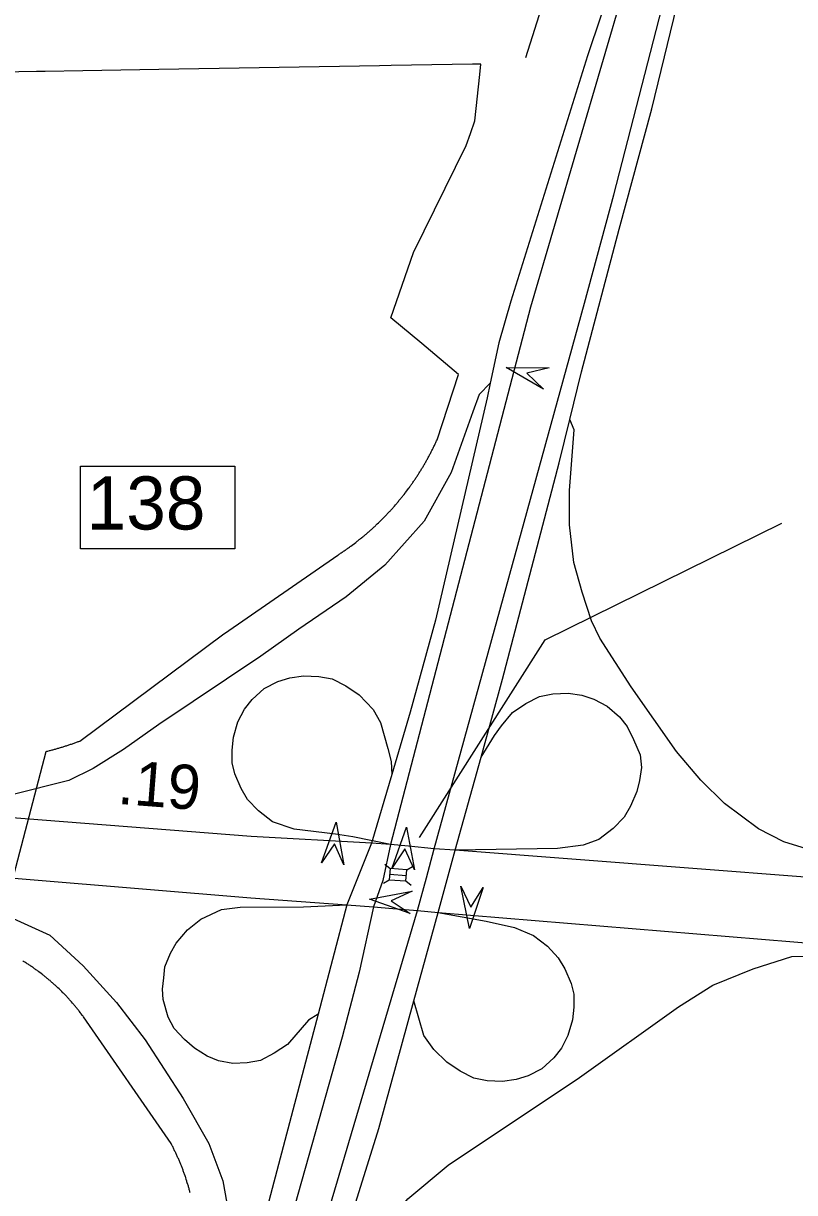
# Model space of a CAD drawing. Extents: x 2220236 to 2384410, y 720751 to 894131.
# Drawn here: x 2331230 to 2333405, y 813280 to 816580 of the extents above; entities that cross this region are included whole.
import ezdxf

# ---------------------------------------------------------------- set-up
doc = ezdxf.new("R2010")
doc.units = 0
doc.layers.add('Default', color=7, linetype='Continuous')

msp = doc.modelspace()

# ---------------------------------------------------------------- linework, layer by layer
at = {"layer": 'Default'}
for p, q in [((2332249.4, 814206.6), (2332263.9, 814194.5)), ((2332262.7, 814178.8), (2332310.1, 814175.2)), ((2332311.2, 814190.9), (2332327.3, 814200.7)), ((2332245.4, 814153.2), (2332261.5, 814163)), ((2332308.9, 814159.8), (2332323.4, 814147.7))]:
    msp.add_line(p, q, dxfattribs=at)
for points in [[(2332646.8, 816483.9), (2332780.3, 816905.3), (2332858, 817002.5), (2332947.9, 817046.2), (2333040.2, 817067.7), (2333102.3, 817086), (2333170.1, 817107.8), (2333300, 817143.4), (2333479.7, 817194.4), (2333669.1, 817189.6), (2333777.2, 816985.7), (2333852.2, 816995.3), (2333883.2, 817164), (2333966.2, 817206.8), (2334067.1, 817174.8), (2334100.1, 817133.5), (2334183.2, 817159.8), (2334199.2, 817226.1), (2334316, 817234.2), (2334409.1, 817126.4), (2334584.1, 817064.6)], [(2332388.9, 814250.6), (2332812.6, 815790.7), (2332895.4, 816096.4), (2333094.7, 816871.5), (2333129.1, 817009.3)], [(2332771, 815462.4), (2332803.9, 815596.3), (2332910.1, 815998.7), (2333002.7, 816338.6), (2333090.8, 816702.5), (2333142.1, 816936.5), (2333129.1, 817009.3)], [(2332962.1, 816833.3), (2332927.7, 816690.4), (2332660.6, 815779.1), (2332265.6, 814262.5)], [(2332962.1, 816833.3), (2332935.4, 816808.1), (2332896.9, 816716.1), (2332821.4, 816488), (2332604.7, 815795.7), (2332570.5, 815677.9), (2332546.3, 815564.2)], [(2331149.5, 813974.1), (2331294, 814525.1), (2331296, 814525.6), (2331298.2, 814526.2), (2331303.2, 814527.4), (2331305.5, 814528.1), (2331310.5, 814529.3), (2331312.8, 814529.9), (2331315.2, 814530.6), (2331317.8, 814531.2), (2331320, 814531.9), (2331322.5, 814532.6), (2331325, 814533.3), (2331327.2, 814534), (2331329.8, 814534.7), (2331332, 814535.4), (2331334.5, 814536.1), (2331337, 814536.8), (2331339.2, 814537.5), (2331341.8, 814538.2), (2331344, 814539), (2331346.5, 814539.8), (2331348.8, 814540.5), (2331351.2, 814541.2), (2331353.5, 814542.1), (2331356, 814542.8), (2331358.2, 814543.6), (2331360.8, 814544.4), (2331363, 814545.2), (2331365.5, 814546), (2331367.8, 814546.8), (2331370.2, 814547.6), (2331372.5, 814548.4), (2331374.8, 814549.3), (2331377.2, 814550.1), (2331379.5, 814551), (2331382, 814551.8), (2331384.2, 814552.7), (2331386.5, 814553.6), (2331389, 814554.5), (2331795.5, 814856.8), (2331797, 814857.9), (2332116.5, 815079.2), (2332118.2, 815080.4), (2332120.2, 815081.8), (2332122.5, 815083.2), (2332124.5, 815084.6), (2332126.5, 815085.9), (2332128.8, 815087.3), (2332130.8, 815088.8), (2332132.8, 815090.1), (2332135, 815091.6), (2332137, 815092.9), (2332139, 815094.4), (2332141, 815095.8), (2332143, 815097.2), (2332145.2, 815098.7), (2332147.2, 815100.2), (2332149.2, 815101.6), (2332151.2, 815103.1), (2332153.2, 815104.6), (2332167.2, 815115.1), (2332169.2, 815116.6), (2332171.2, 815118.1), (2332173.2, 815119.7), (2332175, 815121.2), (2332177, 815122.8), (2332179, 815124.3), (2332181, 815125.9), (2332183, 815127.5), (2332184.8, 815129.1), (2332186.8, 815130.6), (2332188.8, 815132.2), (2332190.8, 815133.8), (2332192.5, 815135.4), (2332194.5, 815137.1), (2332196.5, 815138.7), (2332198.2, 815140.3), (2332200.2, 815141.9), (2332202, 815143.6), (2332204, 815145.2), (2332205.8, 815146.8), (2332207.8, 815148.5), (2332209.5, 815150.1), (2332211.5, 815151.8), (2332213.2, 815153.5), (2332215.2, 815155.2), (2332217, 815156.9), (2332218.8, 815158.6), (2332220.8, 815160.2), (2332222.5, 815161.9), (2332224.2, 815163.6), (2332226.2, 815165.4), (2332228, 815167.1), (2332231.5, 815170.6), (2332233.2, 815172.3), (2332235.2, 815174), (2332237, 815175.8), (2332238.8, 815177.6), (2332242.2, 815181.1), (2332244, 815182.8), (2332245.8, 815184.6), (2332247.5, 815186.4), (2332249.2, 815188.2), (2332251, 815190), (2332252.8, 815191.8), (2332254.5, 815193.6), (2332256.2, 815195.4), (2332258, 815197.2), (2332259.5, 815199.1), (2332261.2, 815200.9), (2332263, 815202.8), (2332264.8, 815204.6), (2332266.5, 815206.4), (2332268, 815208.2), (2332271.5, 815212), (2332273, 815213.9), (2332274.8, 815215.8), (2332276.2, 815217.6), (2332279.8, 815221.4), (2332281.2, 815223.3), (2332283, 815225.2), (2332284.5, 815227.1), (2332286, 815229), (2332287.8, 815230.9), (2332289.2, 815232.9), (2332291, 815234.8), (2332292.5, 815236.7), (2332294, 815238.6), (2332295.8, 815240.6), (2332297.2, 815242.6), (2332298.8, 815244.5), (2332300.2, 815246.4), (2332301.8, 815248.4), (2332303.5, 815250.4), (2332306.5, 815254.4), (2332308, 815256.3), (2332317, 815268.3), (2332318.5, 815270.4), (2332320, 815272.4), (2332321.5, 815274.4), (2332322.8, 815276.4), (2332324.2, 815278.5), (2332325.8, 815280.5), (2332327.2, 815282.6), (2332328.5, 815284.6), (2332330, 815286.7), (2332331.5, 815288.8), (2332332.8, 815290.8), (2332334.2, 815292.9), (2332335.5, 815294.9), (2332337, 815297.1), (2332338.5, 815299.1), (2332339.8, 815301.2), (2332341.2, 815303.3), (2332342.5, 815305.4), (2332343.8, 815307.5), (2332345.2, 815309.6), (2332346.5, 815311.8), (2332347.8, 815313.8), (2332349.2, 815315.9), (2332350.5, 815318.1), (2332351.8, 815320.2), (2332353, 815322.4), (2332354.5, 815324.5), (2332355.8, 815326.6), (2332357, 815328.8), (2332358.2, 815330.9), (2332359.5, 815333.1), (2332360.8, 815335.2), (2332362, 815337.4), (2332363.2, 815339.6), (2332364.5, 815341.8), (2332365.8, 815343.9), (2332367, 815346.1), (2332368.2, 815348.2), (2332369.5, 815350.4), (2332370.5, 815352.6), (2332371.8, 815354.9), (2332373, 815357.1), (2332374.2, 815359.2), (2332375.2, 815361.4), (2332376.5, 815363.7), (2332377.8, 815365.9), (2332378.8, 815368.1), (2332380, 815370.3), (2332381, 815372.6), (2332382.2, 815374.8), (2332383.5, 815377), (2332385.5, 815381.5), (2332386.8, 815383.8), (2332387.8, 815386), (2332389, 815388.2), (2332391, 815392.8), (2332392, 815395), (2332393.2, 815397.2), (2332394.2, 815399.6), (2332395.2, 815401.8), (2332396.8, 815404.9), (2332457.5, 815588.8), (2332353.2, 815676.1), (2332266, 815749.3), (2332330.5, 815933.2), (2332478.8, 816234.8), (2332491, 816269.6), (2332503.5, 816304.9), (2332517, 816435.8), (2332520.2, 816465.2), (2332516.2, 816465.2), (2332496.5, 816464.9), (2332267.2, 816460.9), (2332233.8, 816460.4), (2331612, 816449.8), (2331558.5, 816448.9), (2331397.5, 816446.2), (2331291.2, 816444.4), (2331266.5, 816443.9), (2331167, 816442.2)], [(2331149.5, 813974.1), (2331294, 814525.1), (2331296, 814525.6), (2331298.2, 814526.2), (2331303.2, 814527.4), (2331305.5, 814528.1), (2331310.5, 814529.3), (2331312.8, 814529.9), (2331315.2, 814530.6), (2331317.8, 814531.2), (2331320, 814531.9), (2331322.5, 814532.6), (2331325, 814533.3), (2331327.2, 814534), (2331329.8, 814534.7), (2331332, 814535.4), (2331334.5, 814536.1), (2331337, 814536.8), (2331339.2, 814537.5), (2331341.8, 814538.2), (2331344, 814539), (2331346.5, 814539.8), (2331348.8, 814540.5), (2331351.2, 814541.2), (2331353.5, 814542.1), (2331356, 814542.8), (2331358.2, 814543.6), (2331360.8, 814544.4), (2331363, 814545.2), (2331365.5, 814546), (2331367.8, 814546.8), (2331370.2, 814547.6), (2331372.5, 814548.4), (2331374.8, 814549.3), (2331377.2, 814550.1), (2331379.5, 814551), (2331382, 814551.8), (2331384.2, 814552.7), (2331386.5, 814553.6), (2331389, 814554.5), (2331795.5, 814856.8), (2331797, 814857.9), (2332116.5, 815079.2), (2332118.2, 815080.4), (2332120.2, 815081.8), (2332122.5, 815083.2), (2332124.5, 815084.6), (2332126.5, 815085.9), (2332128.8, 815087.3), (2332130.8, 815088.8), (2332132.8, 815090.1), (2332135, 815091.6), (2332137, 815092.9), (2332139, 815094.4), (2332141, 815095.8), (2332143, 815097.2), (2332145.2, 815098.7), (2332147.2, 815100.2), (2332149.2, 815101.6), (2332151.2, 815103.1), (2332153.2, 815104.6), (2332167.2, 815115.1), (2332169.2, 815116.6), (2332171.2, 815118.1), (2332173.2, 815119.7), (2332175, 815121.2), (2332177, 815122.8), (2332179, 815124.3), (2332181, 815125.9), (2332183, 815127.5), (2332184.8, 815129.1), (2332186.8, 815130.6), (2332188.8, 815132.2), (2332190.8, 815133.8), (2332192.5, 815135.4), (2332194.5, 815137.1), (2332196.5, 815138.7), (2332198.2, 815140.3), (2332200.2, 815141.9), (2332202, 815143.6), (2332204, 815145.2), (2332205.8, 815146.8), (2332207.8, 815148.5), (2332209.5, 815150.1), (2332211.5, 815151.8), (2332213.2, 815153.5), (2332215.2, 815155.2), (2332217, 815156.9), (2332218.8, 815158.6), (2332220.8, 815160.2), (2332222.5, 815161.9), (2332224.2, 815163.6), (2332226.2, 815165.4), (2332228, 815167.1), (2332231.5, 815170.6), (2332233.2, 815172.3), (2332235.2, 815174), (2332237, 815175.8), (2332238.8, 815177.6), (2332242.2, 815181.1), (2332244, 815182.8), (2332245.8, 815184.6), (2332247.5, 815186.4), (2332249.2, 815188.2), (2332251, 815190), (2332252.8, 815191.8), (2332254.5, 815193.6), (2332256.2, 815195.4), (2332258, 815197.2), (2332259.5, 815199.1), (2332261.2, 815200.9), (2332263, 815202.8), (2332264.8, 815204.6), (2332266.5, 815206.4), (2332268, 815208.2), (2332271.5, 815212), (2332273, 815213.9), (2332274.8, 815215.8), (2332276.2, 815217.6), (2332279.8, 815221.4), (2332281.2, 815223.3), (2332283, 815225.2), (2332284.5, 815227.1), (2332286, 815229), (2332287.8, 815230.9), (2332289.2, 815232.9), (2332291, 815234.8), (2332292.5, 815236.7), (2332294, 815238.6), (2332295.8, 815240.6), (2332297.2, 815242.6), (2332298.8, 815244.5), (2332300.2, 815246.4), (2332301.8, 815248.4), (2332303.5, 815250.4), (2332306.5, 815254.4), (2332308, 815256.3), (2332317, 815268.3), (2332318.5, 815270.4), (2332320, 815272.4), (2332321.5, 815274.4), (2332322.8, 815276.4), (2332324.2, 815278.5), (2332325.8, 815280.5), (2332327.2, 815282.6), (2332328.5, 815284.6), (2332330, 815286.7), (2332331.5, 815288.8), (2332332.8, 815290.8), (2332334.2, 815292.9), (2332335.5, 815294.9), (2332337, 815297.1), (2332338.5, 815299.1), (2332339.8, 815301.2), (2332341.2, 815303.3), (2332342.5, 815305.4), (2332343.8, 815307.5), (2332345.2, 815309.6), (2332346.5, 815311.8), (2332347.8, 815313.8), (2332349.2, 815315.9), (2332350.5, 815318.1), (2332351.8, 815320.2), (2332353, 815322.4), (2332354.5, 815324.5), (2332355.8, 815326.6), (2332357, 815328.8), (2332358.2, 815330.9), (2332359.5, 815333.1), (2332360.8, 815335.2), (2332362, 815337.4), (2332363.2, 815339.6), (2332364.5, 815341.8), (2332365.8, 815343.9), (2332367, 815346.1), (2332368.2, 815348.2), (2332369.5, 815350.4), (2332370.5, 815352.6), (2332371.8, 815354.9), (2332373, 815357.1), (2332374.2, 815359.2), (2332375.2, 815361.4), (2332376.5, 815363.7), (2332377.8, 815365.9), (2332378.8, 815368.1), (2332380, 815370.3), (2332381, 815372.6), (2332382.2, 815374.8), (2332383.5, 815377), (2332385.5, 815381.5), (2332386.8, 815383.8), (2332387.8, 815386), (2332389, 815388.2), (2332391, 815392.8), (2332392, 815395), (2332393.2, 815397.2), (2332394.2, 815399.6), (2332395.2, 815401.8), (2332396.8, 815404.9), (2332457.5, 815588.8), (2332353.2, 815676.1), (2332266, 815749.3), (2332330.5, 815933.2), (2332478.8, 816234.8), (2332491, 816269.6), (2332503.5, 816304.9), (2332517, 816435.8), (2332520.2, 816465.2), (2332516.2, 816465.2), (2332496.5, 816464.9), (2332267.2, 816460.9), (2332233.8, 816460.4), (2331612, 816449.8), (2331558.5, 816448.9), (2331397.5, 816446.2), (2331291.2, 816444.4), (2331266.5, 816443.9), (2331167, 816442.2)], [(2332546.3, 815564.2), (2332515.7, 815532.6), (2332497.3, 815483.6), (2332436.1, 815312.2), (2332360.1, 815175.1), (2332249.1, 815050.8), (2332139.8, 814961.4), (2332006.7, 814869.9), (2331899.4, 814794.4), (2331612, 814600.7), (2331512.4, 814530.8), (2331426.1, 814477.3), (2331357.8, 814443.1), (2331197.2, 814402.9), (2331043, 814394), (2330782.4, 814403.1), (2330704.1, 814376)], [(2332546.3, 815564.2), (2332537.6, 815523.5), (2332392, 814895.4), (2332320.6, 814635.7), (2332268.7, 814460.2)], [(2332520.7, 814509.3), (2332581.6, 814728.8), (2332740.8, 815339.2), (2332771, 815462.4)], [(2334105.6, 814118.3), (2333949.4, 814158.3), (2333843.6, 814173.8), (2333712.5, 814189), (2333518.1, 814225.4), (2333375, 814269.8), (2333303.4, 814306.9), (2333207.2, 814378.5), (2333140.7, 814444.4), (2333072, 814525.1), (2332943.7, 814707.2), (2332856.1, 814844.6), (2332832.2, 814893.4), (2332806.4, 814974.7), (2332782.6, 815058.2), (2332770.6, 815164.8), (2332770.6, 815261.5), (2332783.6, 815432.9), (2332771, 815462.4)], [(2332347, 814282.6), (2332701.7, 814840.1), (2333369.1, 815169.5)], [(2332265.6, 814262.5), (2332159.2, 814283.7), (2332109.9, 814291.3), (2331993.4, 814306), (2331932.7, 814326.2), (2331892.9, 814357), (2331862.2, 814389.6), (2331844.1, 814420.3), (2331826, 814461.9), (2331818.8, 814492.7), (2331818.8, 814528.9), (2331822.4, 814565.1), (2331835, 814608.5), (2331853.1, 814644.7), (2331874.8, 814671.8), (2331909.2, 814702.6), (2331947.1, 814722.5), (2331981.5, 814733.3), (2332019.5, 814738.7), (2332062.9, 814736.9), (2332100.8, 814729.7), (2332138.8, 814709.8), (2332176.8, 814684.5), (2332216.6, 814643.8), (2332236.8, 814607.2), (2332257.8, 814533), (2332266.7, 814496.4), (2332268.7, 814460.2)], [(2332520.7, 814509.3), (2332558.2, 814570.5), (2332578.6, 814596.9), (2332609.3, 814634.9), (2332647.3, 814660.3), (2332685.3, 814680.2), (2332723.2, 814687.4), (2332766.6, 814689.2), (2332804.6, 814683.8), (2332839, 814672.9), (2332876.9, 814653), (2332911.3, 814622.3), (2332933, 814595.1), (2332951.1, 814558.9), (2332969.3, 814515.6), (2332972.9, 814479.4), (2332967.4, 814443.2), (2332960.1, 814412.4), (2332942, 814370.8), (2332924, 814340), (2332893.2, 814307.5), (2332853.4, 814276.7), (2332809.1, 814260.4), (2332736.8, 814251.4), (2332448, 814246.6)], [(2332448, 814246.6), (2332520.7, 814509.3)], [(2332268.7, 814460.2), (2332211.4, 814266.5)], [(2332265.6, 814262.5), (2332211.4, 814266.5), (2331872.2, 814285.3), (2330704.1, 814376)], [(2332211.4, 814266.5), (2332142.2, 814091.7)], [(2332265.6, 814262.5), (2332243.5, 814161.1), (2332217.1, 814086.2)], [(2332388.9, 814250.6), (2332316.1, 814257.8), (2332265.6, 814262.5)], [(2332341.9, 814076), (2332366.4, 814168.5), (2332388.9, 814250.6)], [(2334105.6, 814118.3), (2332448, 814246.6), (2332388.9, 814250.6)], [(2332399.3, 814070.9), (2332448, 814246.6)], [(2330485.7, 814226.6), (2330493.6, 814214.7), (2330523.2, 814200.9), (2330633.7, 814189.1), (2330738.3, 814175.2), (2330911.9, 814145.6), (2331067.7, 814114), (2331303.9, 814007), (2331398.7, 813919.6), (2331492.1, 813816.2), (2331573.6, 813710.8), (2331680.8, 813545.8), (2331752.4, 813418.6), (2331792.1, 813313.2), (2331821.9, 813150.2), (2331827.1, 813062), (2331822.5, 813010.2), (2331807.8, 812917.6), (2331814.7, 812849.4)], [(2330485.7, 814226.6), (2330558.3, 814219.5), (2330625.4, 814215.5), (2331871.1, 814112.3), (2332142.2, 814091.7), (2332217.1, 814086.2)], [(2332217.1, 814086.2), (2332176.8, 813901.9), (2332129, 813719), (2331976.3, 813178.1), (2331832.7, 812650.1), (2331724, 812242.6), (2331612.1, 811877.2), (2331378.6, 811209.5), (2331266, 810883.8)], [(2331465.9, 811120.8), (2331708.5, 811883.6), (2331861.7, 812426.2), (2331984.5, 812868.2), (2332341.9, 814076)], [(2332060.9, 813784), (2332034.1, 813766.5), (2331974.9, 813698.4), (2331936.9, 813673.1), (2331898.9, 813653.2), (2331860.9, 813646), (2331820.4, 813644.6), (2331780.2, 813651.9), (2331748.2, 813665.3), (2331712.1, 813688), (2331684.2, 813711.7), (2331655.3, 813742.7), (2331637.8, 813774.7), (2331624.4, 813825.3), (2331622.3, 813854.2), (2331625.4, 813886.3), (2331628.5, 813917.2), (2331645, 813955.4), (2331660.5, 813984.4), (2331692.5, 814021.5), (2331730.7, 814051.5), (2331788.4, 814079.3), (2331841.1, 814085.5), (2332019.6, 814086.6), (2332142.2, 814091.7)], [(2332142.2, 814091.7), (2332060.9, 813784)], [(2332217.1, 814086.2), (2332271.7, 814082.2), (2332341.9, 814076)], [(2332399.3, 814070.9), (2332534.9, 814045.7), (2332615, 814028), (2332668.2, 814006), (2332708, 813975.2), (2332738.7, 813942.7), (2332756.8, 813911.9), (2332774.9, 813870.3), (2332782.1, 813839.6), (2332782.1, 813803.4), (2332778.5, 813767.2), (2332765.9, 813723.8), (2332747.8, 813687.6), (2332726.1, 813660.4), (2332691.7, 813629.7), (2332653.8, 813609.8), (2332619.4, 813598.9), (2332581.4, 813593.5), (2332538, 813595.3), (2332500.1, 813602.5), (2332462.1, 813622.4), (2332424.1, 813647.8), (2332387.9, 813684), (2332359, 813723.8), (2332330.7, 813821.1)], [(2332330.7, 813821.1), (2332399.3, 814070.9)], [(2332341.9, 814076), (2332399.3, 814070.9), (2333494.6, 813980.2), (2334496.7, 813911.8)], [(2332054.1, 812859.1), (2332094.6, 812891.3), (2332142.6, 813013.2), (2332232.9, 813161.4), (2332313.8, 813262), (2332427.8, 813357.1), (2332798.4, 813604.8), (2333077.3, 813804.2), (2333174.3, 813865), (2333288.7, 813911.4), (2333397.2, 813946.3), (2333496.7, 813949), (2333911.4, 813914.3), (2334303.7, 813897), (2334378.2, 813897), (2334496.7, 813911.8)], [(2331700.2, 813279.1), (2331699.5, 813281.4), (2331699, 813283.9), (2331698.2, 813286.3), (2331697.8, 813288.7), (2331697, 813291.1), (2331696.2, 813293.5), (2331695.5, 813295.9), (2331695, 813298.3), (2331694.2, 813300.7), (2331693.5, 813303.1), (2331692, 813307.9), (2331691.2, 813310.2), (2331690.5, 813312.7), (2331689, 813317.4), (2331687.5, 813322.2), (2331686.8, 813324.6), (2331685.8, 813326.9), (2331684.2, 813331.6), (2331683.2, 813334), (2331682.5, 813336.3), (2331681.8, 813338.7), (2331680.8, 813341), (2331680, 813343.4), (2331679, 813345.7), (2331678.2, 813348.1), (2331677.2, 813350.4), (2331676.2, 813352.7), (2331675.5, 813355.1), (2331674.5, 813357.4), (2331673.5, 813359.7), (2331672.5, 813362), (2331671.8, 813364.3), (2331670.8, 813366.6), (2331669.8, 813368.9), (2331668.8, 813371.2), (2331667.8, 813373.5), (2331666.8, 813375.8), (2331665.8, 813378.1), (2331664.8, 813380.4), (2331663.8, 813382.6), (2331662.8, 813384.9), (2331661.8, 813387.2), (2331660.5, 813389.4), (2331659.5, 813391.8), (2331658.5, 813394), (2331657.2, 813396.2), (2331655.2, 813400.8), (2331654, 813403), (2331653, 813405.2), (2331651.8, 813407.4), (2331650.8, 813409.7), (2331649.5, 813411.9), (2331648.5, 813414.1), (2331646.2, 813418.4), (2331399.5, 813775.7), (2331398, 813777.6), (2331396.5, 813779.7), (2331392, 813785.7), (2331390.5, 813787.6), (2331387.5, 813791.6), (2331386, 813793.6), (2331384.2, 813795.6), (2331382.8, 813797.5), (2331381.2, 813799.4), (2331379.8, 813801.4), (2331378, 813803.3), (2331376.5, 813805.2), (2331374.8, 813807.2), (2331373.2, 813809.1), (2331371.8, 813811), (2331370, 813812.9), (2331368.5, 813814.8), (2331365, 813818.6), (2331363.5, 813820.4), (2331360, 813824.2), (2331358.5, 813826), (2331356.8, 813827.9), (2331355, 813829.7), (2331353.2, 813831.6), (2331351.8, 813833.4), (2331350, 813835.2), (2331348.2, 813837), (2331346.5, 813838.8), (2331344.8, 813840.6), (2331343, 813842.4), (2331341.2, 813844.2), (2331337.8, 813847.7), (2331336, 813849.5), (2331334.2, 813851.2), (2331332.2, 813853), (2331330.5, 813854.7), (2331327, 813858.2), (2331325.2, 813859.9), (2331323.2, 813861.6), (2331321.5, 813863.3), (2331319.8, 813865), (2331317.8, 813866.7), (2331316, 813868.3), (2331314, 813870), (2331312.2, 813871.7), (2331310.2, 813873.3), (2331308.5, 813874.9), (2331306.5, 813876.6), (2331304.8, 813878.2), (2331302.8, 813879.9), (2331300.8, 813881.4), (2331299, 813883.1), (2331297, 813884.7), (2331295, 813886.2), (2331293.2, 813887.8), (2331291.2, 813889.4), (2331289.2, 813890.9), (2331287.2, 813892.5), (2331285.2, 813894.1), (2331283.2, 813895.6), (2331281.2, 813897.1), (2331279.5, 813898.7), (2331273.5, 813903.2), (2331271.5, 813904.7), (2331269.5, 813906.1), (2331267.2, 813907.6), (2331265.2, 813909.1), (2331263.2, 813910.6), (2331261.2, 813912), (2331259.2, 813913.4), (2331257.2, 813914.9), (2331255, 813916.2), (2331253, 813917.7), (2331251, 813919.1), (2331249, 813920.5), (2331246.8, 813921.9), (2331244.8, 813923.2), (2331242.8, 813924.6), (2331240.5, 813926), (2331238.5, 813927.3), (2331236.2, 813928.7), (2331234.2, 813930), (2331232, 813931.3), (2331230, 813932.6), (2331227.8, 813933.9)], [(2331700.2, 813279.1), (2331699.5, 813281.4), (2331699, 813283.9), (2331698.2, 813286.3), (2331697.8, 813288.7), (2331697, 813291.1), (2331696.2, 813293.5), (2331695.5, 813295.9), (2331695, 813298.3), (2331694.2, 813300.7), (2331693.5, 813303.1), (2331692, 813307.9), (2331691.2, 813310.2), (2331690.5, 813312.7), (2331689, 813317.4), (2331687.5, 813322.2), (2331686.8, 813324.6), (2331685.8, 813326.9), (2331684.2, 813331.6), (2331683.2, 813334), (2331682.5, 813336.3), (2331681.8, 813338.7), (2331680.8, 813341), (2331680, 813343.4), (2331679, 813345.7), (2331678.2, 813348.1), (2331677.2, 813350.4), (2331676.2, 813352.7), (2331675.5, 813355.1), (2331674.5, 813357.4), (2331673.5, 813359.7), (2331672.5, 813362), (2331671.8, 813364.3), (2331670.8, 813366.6), (2331669.8, 813368.9), (2331668.8, 813371.2), (2331667.8, 813373.5), (2331666.8, 813375.8), (2331665.8, 813378.1), (2331664.8, 813380.4), (2331663.8, 813382.6), (2331662.8, 813384.9), (2331661.8, 813387.2), (2331660.5, 813389.4), (2331659.5, 813391.8), (2331658.5, 813394), (2331657.2, 813396.2), (2331655.2, 813400.8), (2331654, 813403), (2331653, 813405.2), (2331651.8, 813407.4), (2331650.8, 813409.7), (2331649.5, 813411.9), (2331648.5, 813414.1), (2331646.2, 813418.4), (2331399.5, 813775.7), (2331398, 813777.6), (2331396.5, 813779.7), (2331392, 813785.7), (2331390.5, 813787.6), (2331387.5, 813791.6), (2331386, 813793.6), (2331384.2, 813795.6), (2331382.8, 813797.5), (2331381.2, 813799.4), (2331379.8, 813801.4), (2331378, 813803.3), (2331376.5, 813805.2), (2331374.8, 813807.2), (2331373.2, 813809.1), (2331371.8, 813811), (2331370, 813812.9), (2331368.5, 813814.8), (2331365, 813818.6), (2331363.5, 813820.4), (2331360, 813824.2), (2331358.5, 813826), (2331356.8, 813827.9), (2331355, 813829.7), (2331353.2, 813831.6), (2331351.8, 813833.4), (2331350, 813835.2), (2331348.2, 813837), (2331346.5, 813838.8), (2331344.8, 813840.6), (2331343, 813842.4), (2331341.2, 813844.2), (2331337.8, 813847.7), (2331336, 813849.5), (2331334.2, 813851.2), (2331332.2, 813853), (2331330.5, 813854.7), (2331327, 813858.2), (2331325.2, 813859.9), (2331323.2, 813861.6), (2331321.5, 813863.3), (2331319.8, 813865), (2331317.8, 813866.7), (2331316, 813868.3), (2331314, 813870), (2331312.2, 813871.7), (2331310.2, 813873.3), (2331308.5, 813874.9), (2331306.5, 813876.6), (2331304.8, 813878.2), (2331302.8, 813879.9), (2331300.8, 813881.4), (2331299, 813883.1), (2331297, 813884.7), (2331295, 813886.2), (2331293.2, 813887.8), (2331291.2, 813889.4), (2331289.2, 813890.9), (2331287.2, 813892.5), (2331285.2, 813894.1), (2331283.2, 813895.6), (2331281.2, 813897.1), (2331279.5, 813898.7), (2331273.5, 813903.2), (2331271.5, 813904.7), (2331269.5, 813906.1), (2331267.2, 813907.6), (2331265.2, 813909.1), (2331263.2, 813910.6), (2331261.2, 813912), (2331259.2, 813913.4), (2331257.2, 813914.9), (2331255, 813916.2), (2331253, 813917.7), (2331251, 813919.1), (2331249, 813920.5), (2331246.8, 813921.9), (2331244.8, 813923.2), (2331242.8, 813924.6), (2331240.5, 813926), (2331238.5, 813927.3), (2331236.2, 813928.7), (2331234.2, 813930), (2331232, 813931.3), (2331230, 813932.6), (2331227.8, 813933.9)], [(2332054.1, 812859.1), (2332102.8, 813045.4), (2332232, 813461.1), (2332330.7, 813821.1)], [(2332060.9, 813784), (2331814.7, 812849.4)]]:
    msp.add_lwpolyline(points, dxfattribs=at)
for points in [[(2332696.4, 815547.3), (2332591.1, 815608.9), (2332713.1, 815608.1), (2332649.9, 815592.7)], [(2331390.9, 815329.8), (2331825.8, 815329.8), (2331825.8, 815096.5), (2331390.9, 815096.5)], [(2332070.8, 814210.9), (2332112.4, 814325.5), (2332133.7, 814205.4), (2332107.2, 814264.7)], [(2332269.9, 814196.3), (2332310.6, 814311.3), (2332332.8, 814191.4), (2332305.8, 814250.5)], [(2332261.5, 814163), (2332308.9, 814159.5), (2332311.2, 814191), (2332263.9, 814194.5)], [(2332526.9, 814140.7), (2332488.5, 814025), (2332463.9, 814144.4), (2332492.1, 814085.9)], [(2332321.2, 814067.7), (2332206.2, 814108.2), (2332326, 814130.6), (2332267, 814103.5)]]:
    msp.add_lwpolyline(points, close=True, dxfattribs=at)

# ---------------------------------------------------------------- texts
msp.add_text('138', height=150, dxfattribs=at).set_placement((2331408.4, 815151.4))
msp.add_text('.19', height=125, rotation=355.5626, dxfattribs=at).set_placement((2331493.2, 814377.4))

doc.saveas('drawing.dxf')
